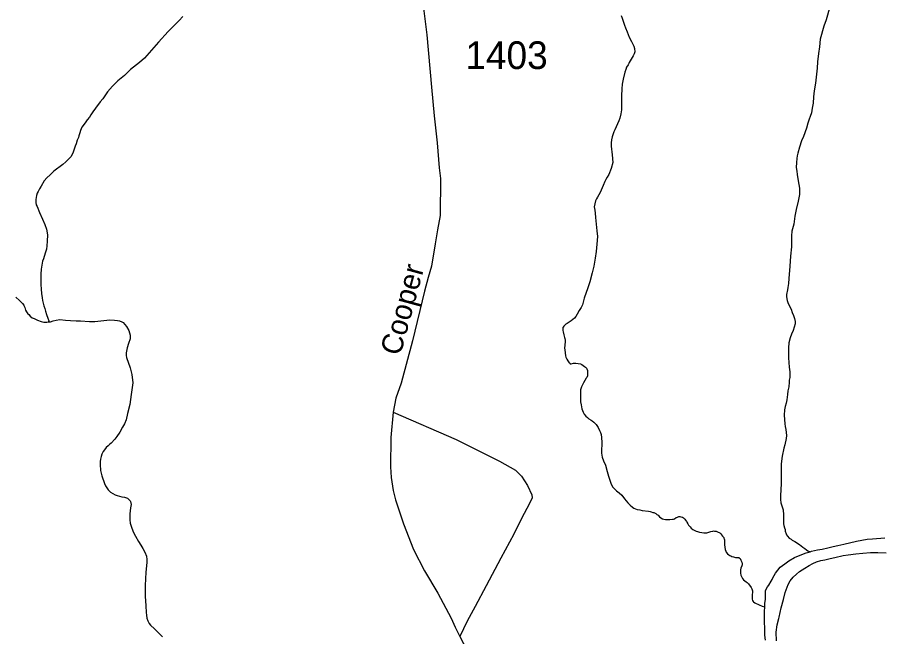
# Model space of a CAD drawing. Extents: x 2220236 to 2384410, y 720751 to 894131.
# Drawn here: x 2306111 to 2310028, y 867273 to 870069 of the extents above; entities that cross this region are included whole.
import ezdxf

# ---------------------------------------------------------------- set-up
doc = ezdxf.new("R2010")
doc.units = 0
for name, color, linetype in [('Exist Hydrographic Creek Single Shore', 7, 'Continuous'), ('Exist Hydrographic Misc Water Feature', 7, 'Continuous'), ('Exist Road Non-System Type 51', 7, 'Continuous'), ('Exist Road Secondary Type 51 Attributed', 7, 'Continuous'), ('Exist Road Secondary Type 51 Label', 7, 'Continuous'), ('Exist Road Secondary Type 51 Number Label', 7, 'Continuous')]:
    doc.layers.add(name, color=color, linetype=linetype)

msp = doc.modelspace()

# ---------------------------------------------------------------- linework, layer by layer
at = {"layer": 'Exist Hydrographic Creek Single Shore'}
for points in [[(2306104.8, 868806.3), (2306120.7, 868790.6), (2306134.9, 868776.4), (2306140, 868769.2), (2306142.8, 868764.5), (2306144.8, 868758.8), (2306148.7, 868746.7), (2306153.2, 868738.7), (2306159, 868730.7), (2306162.7, 868726.7), (2306168.8, 868720.3), (2306178.7, 868712.5), (2306186.7, 868708.9), (2306202.8, 868702.1), (2306218.8, 868696.2), (2306230.8, 868692.7), (2306244.8, 868692.2), (2306252.7, 868693.6)], [(2306252.7, 868693.6), (2306260.7, 868694.7), (2306272.7, 868698.4), (2306286.8, 868702.2), (2306302.9, 868704.6), (2306328.8, 868702.3), (2306350.9, 868700.8), (2306376.8, 868698.6), (2306396.8, 868698.5), (2306436.9, 868696.1), (2306460.9, 868696.3), (2306488.8, 868698.2), (2306514.9, 868702.5), (2306529.4, 868703.9), (2306550.5, 868702.4), (2306563, 868700.5), (2306572.9, 868698.5), (2306582.8, 868694.7), (2306589, 868690.9), (2306604.9, 868672.6), (2306614.4, 868655.8), (2306620.9, 868634.6), (2306621, 868618.2), (2306612.8, 868596.7), (2306606.9, 868576.6), (2306603, 868554.5), (2306603, 868542.9), (2306604.8, 868533.9), (2306620.8, 868486.2), (2306628.8, 868456.1), (2306633, 868418.6), (2306624.9, 868366.5), (2306618.8, 868320.4), (2306608.8, 868280.6), (2306603, 868252.3), (2306594.9, 868234), (2306586.8, 868218.1), (2306574.8, 868196.4), (2306560.9, 868176), (2306550.8, 868164.2), (2306534.9, 868146.3), (2306528.1, 868140.2), (2306520.8, 868134.1), (2306512.9, 868126.4), (2306504.9, 868116.3), (2306499.2, 868108.6), (2306492.7, 868096.2), (2306489.5, 868086.2), (2306486.8, 868074.5), (2306485, 868063.8), (2306484.8, 868050.6), (2306487.5, 868023.7), (2306492.7, 867998.5), (2306504.7, 867964.6), (2306509.6, 867953.2), (2306514.8, 867944.4), (2306520.9, 867936.4), (2306532.1, 867925.5), (2306542.6, 867918.5), (2306552.8, 867913.9), (2306562.8, 867910.4), (2306572.5, 867907.4), (2306582.8, 867904.6), (2306594.9, 867902.5), (2306608.9, 867898.2), (2306617, 867891.2), (2306621, 867886.3), (2306622.7, 867882.4), (2306624.7, 867869.3), (2306622.9, 867854.4), (2306619.2, 867828), (2306619.1, 867800.2), (2306620.9, 867785.5), (2306624.8, 867772.4), (2306634.7, 867746.6), (2306644.7, 867726.6), (2306658.9, 867702.4), (2306668.6, 867685.6), (2306678.5, 867670.4), (2306686.9, 867654.3), (2306693.9, 867635.8), (2306696.1, 867621.1), (2306695.8, 867607.3), (2306690.8, 867564.3), (2306688.9, 867504.4), (2306688.9, 867455.9), (2306691.4, 867412.6), (2306693.1, 867382.3), (2306694.8, 867369.9), (2306696.7, 867356.2), (2306700.8, 867344), (2306706.7, 867332), (2306712.9, 867324.1), (2306730.7, 867308.4), (2306743.4, 867296.5), (2306752.8, 867286.3), (2306766.8, 867272.1)], [(2309692.6, 867656.2), (2309698.6, 867658.2), (2309725.5, 867664.1), (2309745.6, 867668.3), (2309771.5, 867674.2), (2309795.7, 867680.2), (2309817.5, 867684.3), (2309843.7, 867690.4), (2309901.8, 867704.2), (2309949.6, 867712.7), (2309973.8, 867714.5), (2310029.6, 867718.4)], [(2309486.6, 867407.4), (2309487.5, 867424.7), (2309489.4, 867440.4), (2309490.4, 867456), (2309489.5, 867472.4), (2309490, 867479), (2309491.6, 867484.7), (2309499.6, 867498.2), (2309505.7, 867505.8), (2309515.4, 867522.7), (2309519.5, 867530.2), (2309523.6, 867538.6), (2309535.9, 867559.5), (2309556.6, 867586.8), (2309576.8, 867602.2), (2309595.5, 867614.6), (2309621.5, 867630.4), (2309646.6, 867641.3), (2309673.5, 867650.6), (2309692.6, 867656.2)], [(2309489.6, 867256.5), (2309487.6, 867280.2), (2309486.4, 867299.2), (2309485.5, 867350.8), (2309485.6, 867386.8), (2309486.6, 867407.4)]]:
    msp.add_lwpolyline(points, dxfattribs=at)
at = {"layer": 'Exist Hydrographic Misc Water Feature'}
for points in [[(2309781.4, 870115.8), (2309763.4, 870057.6), (2309753.4, 870029.2), (2309737.3, 869971.1), (2309733.4, 869935.8), (2309729.4, 869905.2), (2309725.4, 869867.4), (2309723.3, 869839.3), (2309715.3, 869771.8), (2309709.3, 869737.9), (2309707.2, 869709.8), (2309705.4, 869681.1), (2309701.3, 869659.5), (2309697.4, 869637.2), (2309691.5, 869621.3), (2309687.3, 869609.7), (2309681.3, 869591.5), (2309675.4, 869569), (2309661.3, 869531.6), (2309653.4, 869511.5), (2309644.1, 869483.3), (2309635.6, 869455.8), (2309633.3, 869443.5), (2309631.3, 869431), (2309629.4, 869413.7), (2309629.3, 869391.5), (2309631.3, 869375.2), (2309633.4, 869359.8), (2309637.9, 869331.2), (2309643.3, 869297), (2309644.1, 869283.8), (2309643.3, 869269), (2309637.3, 869239.3), (2309629.3, 869201.2), (2309623.3, 869171.3), (2309617.4, 869135.1), (2309609.3, 869103.5), (2309607.3, 869083), (2309607.4, 869032.8), (2309603.3, 868990.8), (2309599.3, 868945.7), (2309595.2, 868889.7), (2309593.3, 868867.4), (2309591.3, 868849.3), (2309589.3, 868839.4), (2309585.2, 868817), (2309585.2, 868807.2), (2309587.3, 868790.9), (2309591.3, 868781.1), (2309597.2, 868767.5), (2309605.3, 868751.4), (2309611.3, 868736.9), (2309617.3, 868723.1), (2309621.2, 868709.5), (2309623.4, 868695.6), (2309623.4, 868684.7), (2309615.3, 868655), (2309607.3, 868639.1), (2309601.2, 868621.6), (2309595.3, 868599.2), (2309593.3, 868576.9), (2309593.3, 868561.3), (2309593.4, 868544.9), (2309593.3, 868531.1), (2309595.3, 868511.3), (2309597.2, 868489.4), (2309599.3, 868468.9), (2309599.4, 868457.5), (2309599.3, 868443.5), (2309597.2, 868431), (2309597.2, 868421.2), (2309595.2, 868401.5)], [(2306859, 870073), (2306842.4, 870054.3), (2306793, 870004.6), (2306748.9, 869957), (2306685.1, 869884.6), (2306663.1, 869864.9), (2306623, 869832.8), (2306595, 869807), (2306565, 869782.8), (2306541, 869758.8), (2306519, 869732.5), (2306496.9, 869700.4), (2306484.9, 869686.9), (2306464.8, 869658.8), (2306452.9, 869642.7), (2306442.9, 869628.5), (2306436.9, 869618.5), (2306427, 869606.5), (2306416.9, 869593.1), (2306402.9, 869572.7), (2306396.9, 869558.4), (2306393, 869546.9), (2306388.9, 869534.3), (2306386.8, 869527), (2306380.9, 869514.3), (2306376.8, 869498.6), (2306372.8, 869487), (2306362.9, 869460.2), (2306355, 869440.3), (2306348.8, 869434.2), (2306330.9, 869416.3), (2306316.8, 869404.3), (2306276.8, 869374.6)], [(2308839, 870077.2), (2308843.1, 870065.7), (2308849.1, 870047.2), (2308853, 870033.3), (2308857.1, 870021.3), (2308865.1, 870003.6), (2308875.1, 869979.4), (2308885.1, 869959.2), (2308891.2, 869947.2), (2308895.1, 869939.2), (2308899.2, 869927.8), (2308899.4, 869913), (2308897.2, 869903.9), (2308892.9, 869894.7), (2308883.9, 869880.3), (2308875.1, 869865.3), (2308872.5, 869861), (2308869.2, 869855.1), (2308863, 869843.4), (2308859, 869833.5), (2308855.1, 869821.7), (2308847, 869789.4), (2308843.1, 869767.2), (2308841, 869745.7), (2308839.1, 869715.2), (2308839.1, 869691.4), (2308839.2, 869669.4), (2308839.1, 869651.2), (2308837, 869633.1), (2308832.4, 869614.1), (2308827.1, 869601.5), (2308809.2, 869561.5), (2308805.2, 869551.4), (2308797.1, 869529.8), (2308794.2, 869515.7), (2308793, 869502.4), (2308793, 869487.8), (2308797, 869447.8), (2308800, 869414.1), (2308793.4, 869386), (2308783, 869359.4), (2308775.1, 869347.4), (2308769.1, 869337.4), (2308765.1, 869327.4), (2308757.1, 869309.1), (2308742.8, 869278.1), (2308731, 869257), (2308727.1, 869249.6), (2308723.1, 869241.3), (2308719, 869227.1), (2308717, 869213), (2308719.2, 869199.1), (2308721, 869185.4), (2308723, 869165.6), (2308725, 869135.3), (2308729, 869105.2), (2308731.1, 869079.1), (2308729.1, 869045.2), (2308725.1, 869011.5), (2308721.1, 868981.1), (2308715, 868945.4), (2308707, 868915.7), (2308697.1, 868875), (2308687, 868847.4), (2308671.1, 868801), (2308662.9, 868771), (2308657, 868759.4), (2308649, 868745), (2308639, 868729), (2308633, 868719), (2308627, 868711.3), (2308612.4, 868699.1), (2308594.3, 868687), (2308589.1, 868683.5), (2308585, 868680.8), (2308579, 868674.9), (2308576.4, 868670.6), (2308575.5, 868668.2), (2308574.9, 868663.2), (2308575.2, 868655), (2308576.1, 868649.2), (2308579.2, 868636.3), (2308582.9, 868623.3), (2308584.3, 868618.5)], [(2306276.8, 869374.6), (2306258.9, 869358.3), (2306244.8, 869344.7), (2306232.8, 869330.2), (2306218.6, 869306.6), (2306210.9, 869294.9), (2306204.8, 869282.2), (2306200.9, 869274.7), (2306197.9, 869263.9), (2306194.8, 869246.6), (2306194.8, 869232.6), (2306196.8, 869222.9), (2306200.7, 869214.8), (2306210.8, 869188.2), (2306224.9, 869158.4), (2306234.9, 869134.2), (2306242.8, 869112.3), (2306246.8, 869086.3), (2306246.2, 869058.4), (2306245, 869037.8), (2306242.3, 869022.1), (2306236.8, 869004.6), (2306228.8, 868978.9), (2306224.8, 868968.9), (2306218.7, 868932.5), (2306216.8, 868910.2), (2306216.8, 868892.2), (2306216.8, 868862.8), (2306218.8, 868842.2), (2306220.8, 868822.7), (2306222.9, 868802.2), (2306224.7, 868790.9), (2306230.7, 868766.5), (2306234.8, 868754.3), (2306238.9, 868742.2), (2306242.8, 868726.8), (2306248.8, 868710.6), (2306252.9, 868698.4), (2306252.7, 868693.6)], [(2308584.3, 868618.5), (2308585, 868611.1), (2308585.1, 868605.3), (2308583.6, 868588.9), (2308582.9, 868574.8), (2308583.2, 868567.5), (2308584.8, 868553.7), (2308586.9, 868541.4), (2308589, 868534.9), (2308593, 868525.2), (2308597, 868518.8), (2308600.9, 868513.4), (2308603.6, 868509.3), (2308606.5, 868507), (2308608.4, 868505.3), (2308610.4, 868504.5), (2308613, 868504.7), (2308622.9, 868506.9), (2308629.1, 868507.1), (2308632.9, 868507.3), (2308643.6, 868505.9), (2308654.1, 868503.9), (2308661.2, 868501), (2308666.5, 868497.8), (2308673.1, 868493.3), (2308677.9, 868489.3), (2308681, 868485.4), (2308686.3, 868474.8), (2308686.9, 868465.1), (2308685.9, 868451), (2308683, 868442.7), (2308680.9, 868439.4), (2308674.9, 868429.4), (2308668.9, 868419.3), (2308663, 868409.1), (2308659.1, 868400.7), (2308655, 868387.5), (2308654.9, 868371.1), (2308655.1, 868333.3), (2308657, 868319.4), (2308661, 868300.7), (2308667, 868287), (2308671.8, 868277.4), (2308678.9, 868268.7), (2308686.8, 868261.6), (2308693, 868256.8), (2308703.1, 868250.8), (2308707.2, 868247.6), (2308715.1, 868241.3), (2308724.9, 868230.3), (2308733.7, 868216.7), (2308740.2, 868203.9), (2308745, 868195.1), (2308747.7, 868186), (2308750.1, 868172.3), (2308751, 868149.4), (2308750.5, 868138.7), (2308749, 868117.3), (2308749, 868100.9), (2308752.3, 868083.8), (2308759, 868066.9), (2308767.1, 868046.6), (2308775, 868019.1), (2308780.9, 867997.1), (2308787, 867979.4), (2308793, 867960.6), (2308801, 867947.1), (2308809.1, 867939.3), (2308817, 867931.4), (2308829, 867922.9), (2308841.1, 867911), (2308853.1, 867895), (2308869.1, 867876.9), (2308879.1, 867866.5), (2308889.1, 867857.9), (2308895, 867853.3), (2308903, 867849.5), (2308911.1, 867846.6), (2308923, 867844.7), (2308933.5, 867842.5), (2308961.1, 867838.9), (2308969.9, 867837.4), (2308973.6, 867836), (2308981.7, 867833.9), (2308985.1, 867833.2), (2308995.1, 867828.6), (2309000.1, 867824.8), (2309005, 867820.8), (2309011.1, 867814.5), (2309017.3, 867809.1), (2309025.1, 867805.3), (2309031.2, 867803.1), (2309038, 867801.8), (2309043, 867801.2), (2309057.8, 867801.8), (2309070, 867803.1), (2309074.6, 867803.3)], [(2309595.2, 868401.5), (2309591.2, 868383.1), (2309589.3, 868366.6), (2309586.5, 868341.9), (2309583.3, 868327.2), (2309579.3, 868311.4), (2309576.3, 868296.5), (2309573.9, 868273.4), (2309575.3, 868253), (2309576.9, 868233.3), (2309579.2, 868221.2), (2309581.3, 868208.8), (2309583.3, 868194.9), (2309584.5, 868181.1), (2309583.3, 868167.1), (2309577.2, 868138.8), (2309573.2, 868123.3), (2309564.7, 868088.3), (2309561.3, 868052.9), (2309561.3, 868029.1), (2309561.2, 867993.1), (2309561.2, 867962.7), (2309559.3, 867937.2), (2309557.2, 867909.1), (2309557.3, 867892.7), (2309559.1, 867877.2), (2309569.3, 867844.8), (2309571.2, 867822.9), (2309571.3, 867799.1), (2309571.2, 867782.6), (2309573.3, 867775.3), (2309576.6, 867763.9), (2309578.5, 867756.5), (2309579.2, 867749.2), (2309579.8, 867745.2), (2309581.3, 867741), (2309585.3, 867733), (2309589.3, 867726.8), (2309597.3, 867718.1), (2309605.3, 867712.6), (2309611.3, 867708.7), (2309623.3, 867702.7), (2309644.3, 867688.8), (2309659.2, 867677), (2309667.2, 867670.7), (2309675.3, 867664.7), (2309681.3, 867660.7), (2309692.6, 867656.2)], [(2309074.6, 867803.3), (2309079.1, 867805.1), (2309087, 867811.2), (2309092.2, 867813), (2309095.3, 867813.9), (2309099.1, 867814.9), (2309103.7, 867815.1), (2309108.5, 867814.5), (2309114.8, 867812.3), (2309119.1, 867809.1), (2309125.2, 867802.8), (2309129.2, 867798.9), (2309133.2, 867793.3), (2309135.2, 867789.4), (2309139.2, 867782.9), (2309141.2, 867778.8), (2309143.1, 867775.7), (2309149.2, 867768.5), (2309155.1, 867763), (2309162.5, 867756.9), (2309177, 867749.3), (2309183.1, 867746.9), (2309191.8, 867744.9), (2309203.1, 867742.9), (2309212, 867741.5), (2309219.2, 867741), (2309225.3, 867742), (2309242.7, 867747), (2309251.9, 867748.9), (2309255, 867749.9), (2309259.1, 867749.2), (2309266.7, 867748.7), (2309272.8, 867746.6), (2309283.4, 867741.2), (2309287.1, 867739), (2309289.2, 867736.5), (2309291.1, 867733.3), (2309295.2, 867726.9), (2309297.1, 867724.6), (2309301.2, 867720.6), (2309302.3, 867718.2), (2309303.7, 867715), (2309305.1, 867709.3), (2309305.2, 867701.1), (2309305.1, 867695.3), (2309305.2, 867688.7), (2309305.2, 867687.1), (2309306, 867677.3), (2309308.3, 867666), (2309310.8, 867658.7), (2309313.2, 867654.6), (2309319.1, 867646.7), (2309325.2, 867642.9), (2309329.4, 867639.7), (2309334.1, 867637.5), (2309338.6, 867635.2), (2309345.3, 867632.9), (2309350.1, 867631.5), (2309355.1, 867630.9), (2309367.2, 867630.6), (2309369.2, 867629.9), (2309371.9, 867628.4), (2309375.2, 867625.1), (2309379.3, 867618.7), (2309383.3, 867609.1), (2309384.4, 867600.9), (2309384, 867596.9), (2309383.1, 867592.7), (2309379.1, 867582.7), (2309377.2, 867575.2), (2309376.5, 867568.6), (2309377.1, 867558.8), (2309379.2, 867550.7), (2309381.1, 867545), (2309385.8, 867536.1), (2309391.5, 867529.8), (2309403.1, 867520.4), (2309407.3, 867516.6), (2309413.1, 867511.1), (2309425.1, 867495.1), (2309429, 867488.7), (2309430.4, 867484), (2309431, 867479), (2309430.7, 867472.4), (2309429.3, 867462.5), (2309429.3, 867452.7), (2309430.5, 867441.9), (2309431.8, 867436.4), (2309433.9, 867432.3), (2309436.2, 867430), (2309442.2, 867426), (2309461.2, 867417), (2309475.2, 867411), (2309486.6, 867407.4)], [(2309539.5, 867254.5), (2309538.7, 867292.9), (2309543.5, 867326.9), (2309549.6, 867354.2), (2309551.5, 867360.9), (2309561.6, 867403.1), (2309571.6, 867440.3), (2309579.4, 867471.9), (2309593.1, 867507.8), (2309601.6, 867524.6), (2309615.5, 867541.6), (2309629.6, 867554.3), (2309643.5, 867566.5), (2309667.7, 867582.1), (2309687.6, 867594.5), (2309704.4, 867603.4), (2309720.2, 867609.9), (2309739.5, 867616.3), (2309757.5, 867620.4), (2309781.7, 867626.2), (2309803.5, 867630.5), (2309841.6, 867638.7), (2309863.7, 867642.8), (2309897.7, 867646.6), (2309929.6, 867650.5), (2309963.7, 867652.7), (2309997.7, 867652.3), (2310035.6, 867650.6)]]:
    msp.add_lwpolyline(points, dxfattribs=at)
at = {"layer": 'Exist Road Non-System Type 51'}
msp.add_lwpolyline([(2307809.3, 868286.9), (2308093.8, 868163.2), (2308288.5, 868064.9), (2308361.3, 868024.2), (2308388.4, 867997.1), (2308415.5, 867954.8), (2308434.1, 867912.4), (2308435.8, 867898.9), (2308422.3, 867871.7), (2308390.1, 867809.1), (2308352.9, 867736.2), (2308295.3, 867627.8), (2308229.2, 867502.4), (2308178.4, 867409.2), (2308142.9, 867343.1), (2308109, 867273.6)], dxfattribs=at)
at = {"layer": 'Exist Road Secondary Type 51 Attributed'}
msp.add_lwpolyline([(2307934.6, 870196.6), (2307960.8, 869990.8), (2307981.2, 869754.2), (2307993, 869623.7), (2308006.6, 869501.7), (2308016.7, 869389.9), (2308021.9, 869341.8), (2308020.1, 869174.7), (2308009.1, 869110.3), (2307999, 869045.9), (2307982.1, 868945.4), (2307966.8, 868895.1), (2307949.9, 868832.4), (2307895.7, 868608.8), (2307844.9, 868417.3), (2307821.2, 868349.5), (2307809.3, 868286.9), (2307797.5, 868171.6), (2307795.8, 868039.5), (2307799.2, 867992), (2307809.3, 867932.7), (2307819.5, 867890.4), (2307855, 867781.9), (2307900.8, 867666.7), (2307949.9, 867570.2), (2308010.8, 867468.5), (2308070.1, 867356.7), (2308088.7, 867316), (2308109, 867273.6), (2308195.4, 867109.3)], dxfattribs=at)

# ---------------------------------------------------------------- texts
at = {"layer": 'Exist Road Secondary Type 51 Label'}
msp.add_text('Cooper', height=95, rotation=74.8146, dxfattribs=at).set_placement((2307840.5, 868537.5))
at = {"layer": 'Exist Road Secondary Type 51 Number Label'}
msp.add_text('1403', height=125, dxfattribs=at).set_placement((2308134.6, 869835.6))

doc.saveas('drawing.dxf')
